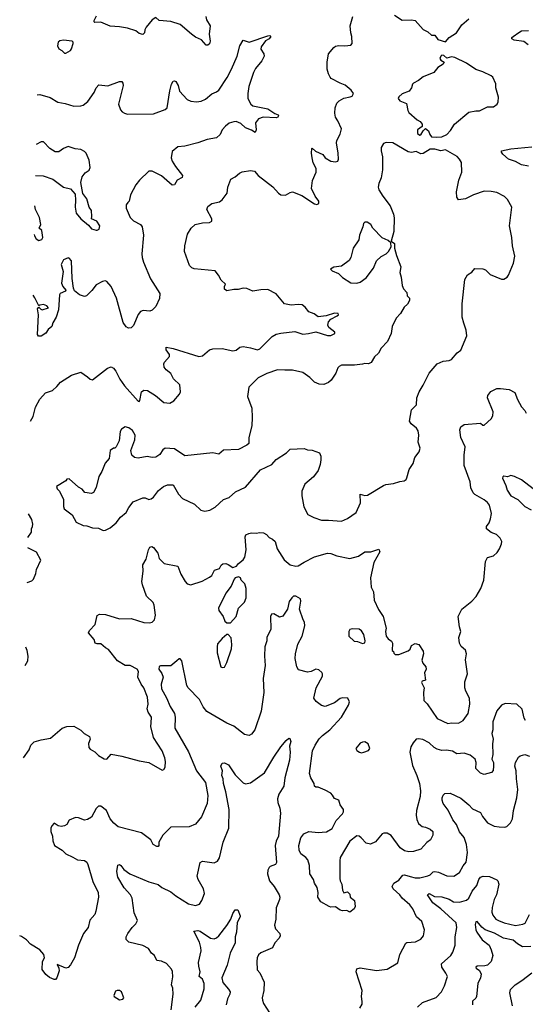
# Model space of a CAD drawing. Extents: x 1921360 to 2014538, y 768294 to 907744.
# Tile 304 of 412: x 1923561 to 1927888, y 875608 to 884028. Entities that reach past the tile are written whole.
import ezdxf

# ---------------------------------------------------------------- set-up
doc = ezdxf.new("R2010")
doc.units = 0

msp = doc.modelspace()

# ---------------------------------------------------------------- linework, layer by layer
at = {"layer": '0CON10XD'}
for points in [[(1923653.1, 880595), (1923675.4, 880634.6), (1923695.3, 880715), (1923735, 880783.5), (1923782.7, 880837.3), (1923842.5, 880857.5), (1923879.7, 880890.3), (1923910.9, 880929.1), (1924005, 880988), (1924085, 881012.5), (1924142.5, 880975), (1924165, 880952.5), (1924185, 880947.5), (1924312.1, 881047.9), (1924345, 881060), (1924365, 881048), (1924385, 881022), (1924418.1, 880955), (1924457.6, 880897.6), (1924575, 880764.2), (1924585, 880763.8), (1924588.9, 880771.1), (1924604.6, 880845.4), (1924625, 880860), (1924655, 880855.8), (1924723.9, 880813.9), (1924793.5, 880753.5), (1924845, 880747.9), (1924880.9, 880769.1), (1924928, 880825), (1924938, 880845), (1924931.2, 880905), (1924877.8, 880957.8), (1924855, 881003.3), (1924814.1, 881034.1), (1924798.7, 881055), (1924795.7, 881084.3), (1924800.5, 881099.5), (1924843, 881147), (1924843.3, 881165), (1924814, 881205), (1924815, 881226.7), (1924875.7, 881215.7), (1925095, 881146.2), (1925125, 881153.3), (1925185, 881203.8), (1925215, 881214), (1925295, 881215.8), (1925385, 881195.7), (1925415, 881202.5), (1925445, 881226), (1925475, 881232.9), (1925535, 881222.9), (1925595, 881204.2), (1925615, 881214), (1925721.1, 881318.9), (1925755, 881338.6), (1925795, 881347.5), (1925915, 881361.2), (1925985, 881339.2), (1926033.3, 881343.3), (1926095, 881358), (1926195, 881328.5), (1926225, 881328.2), (1926256.7, 881345), (1926258.8, 881355), (1926205.7, 881395), (1926198.1, 881415), (1926203.6, 881445), (1926222.5, 881467.5), (1926278.6, 881495), (1926288, 881505), (1926286.7, 881515), (1926255, 881516.9), (1926185, 881495.5), (1926115, 881488), (1926081.8, 881511.8), (1926035, 881529.2), (1926005, 881570.8), (1925979.1, 881589.1), (1925945, 881592.5), (1925885, 881586.4), (1925827.5, 881597.5), (1925755, 881683.8), (1925685, 881719.2), (1925625, 881717.1), (1925555, 881705.8), (1925505, 881728), (1925475, 881730.8), (1925430.7, 881719.3), (1925395, 881720), (1925335, 881708.5), (1925313.3, 881723.3), (1925313.1, 881746.9), (1925322.5, 881765), (1925285, 881800), (1925263.6, 881843.6), (1925235, 881880), (1925055, 881898), (1925035, 881906.2), (1925013.8, 881925), (1924970.8, 882045), (1924974.3, 882095), (1924996.2, 882195), (1925030, 882245), (1925064.3, 882275.7), (1925125, 882291.2), (1925185, 882292), (1925205.9, 882304.1), (1925206.2, 882325), (1925164, 882405), (1925170.3, 882429.7), (1925205, 882456), (1925270.5, 882469.5), (1925295, 882486.7), (1925335.9, 882544.1), (1925343.8, 882595), (1925367.5, 882665), (1925406, 882684), (1925442.5, 882715), (1925465, 882726), (1925535, 882738), (1925571.7, 882731.7), (1925601.2, 882695), (1925728.6, 882598.6), (1925775, 882544), (1925795, 882529.2), (1925835, 882526.2), (1925875, 882551.2), (1925895, 882556.2), (1925975.6, 882525.6), (1926085, 882453.8), (1926105, 882447.5), (1926120, 882455), (1926122.5, 882475), (1926088.8, 882518.8), (1926058, 882585), (1926067.7, 882652.3), (1926098, 882725), (1926098, 882755), (1926072.7, 882802.7), (1926063.8, 882845), (1926057.5, 882885), (1926060, 882925), (1926065, 882930), (1926093, 882903), (1926155.8, 882875.8), (1926176.1, 882846.1), (1926225, 882819.2), (1926265, 882811.2), (1926283.3, 882816.7), (1926288.8, 882835), (1926287.5, 882885), (1926271.9, 882975), (1926275.8, 882995), (1926305, 883047.5), (1926313.8, 883095), (1926285, 883162.5), (1926264, 883195), (1926257.7, 883227.7), (1926261.2, 883275), (1926276.2, 883315), (1926293.8, 883335), (1926333.9, 883356.1), (1926389.3, 883369.3), (1926406.7, 883375), (1926418.8, 883395), (1926398.8, 883425), (1926347.6, 883467.6), (1926302.5, 883485), (1926227.5, 883525), (1926218.8, 883535), (1926203.8, 883565), (1926193.8, 883605), (1926191.2, 883665), (1926204.1, 883735.9), (1926249.5, 883790.5), (1926265, 883801.2), (1926292.3, 883807.7), (1926345, 883804), (1926395, 883810), (1926406.5, 883823.5), (1926403.6, 883885), (1926394.3, 883915), (1926388.8, 883975), (1926411.2, 884055)], [(1925154.1, 884054.1), (1925161.2, 884025), (1925190, 883975), (1925183.3, 883905), (1925192.5, 883845), (1925185, 883820), (1925171.7, 883808.3), (1925158.3, 883808.3), (1925116.1, 883856.1), (1925065, 883878.8), (1925031.2, 883905), (1924935, 883987.5), (1924855, 884012.5), (1924755, 884020.8), (1924725, 884046.7), (1924695, 884026.7), (1924642.5, 883965), (1924631.7, 883941.7), (1924630, 883915), (1924615, 883900), (1924585, 883910), (1924555, 883932.5), (1924485, 883954.2), (1924415, 883967.1), (1924335, 883972.9), (1924255, 884006.7), (1924205, 884002.5), (1924198.3, 884008.3), (1924198.3, 884021.7), (1924220, 884060)], [(1926770, 884065), (1926835, 884022.5), (1926915, 884027.5), (1926945, 884020), (1927012.9, 883942.9), (1927053.8, 883925), (1927085, 883896.2), (1927115, 883893.8), (1927138.6, 883858.6), (1927205, 883837.5)], [(1927205, 883837.5), (1927237.5, 883875), (1927300, 883915), (1927345.5, 883984.5), (1927405, 884034.2)], [(1927911.8, 883811.8), (1927875, 883841.4), (1927793.2, 883853.2), (1927773.3, 883865), (1927773.3, 883875), (1927783.3, 883885), (1927832.1, 883917.9), (1927855, 883931.1), (1927915.4, 883934.6)], [(1923711.3, 883385.6), (1923735, 883386.9), (1923821.5, 883361.5), (1923886.4, 883323.6), (1923951.2, 883311.2), (1924025, 883288), (1924085, 883290), (1924105, 883296.7), (1924145, 883328.8), (1924198, 883405), (1924215.6, 883444.4), (1924238.8, 883471.2), (1924315, 883463.3), (1924415, 883499.2), (1924435, 883498.8), (1924444, 883485), (1924445.8, 883465), (1924405.8, 883305), (1924425, 883256.7), (1924439.1, 883239.1), (1924457, 883227), (1924485, 883220), (1924705, 883221.9), (1924805, 883260), (1924822.7, 883275), (1924845, 883420), (1924859.5, 883475), (1924875, 883500.8), (1924885, 883505.6), (1924897.6, 883497.6), (1924918.1, 883465), (1924930, 883415), (1924995.5, 883345.5), (1925025, 883331.4), (1925075, 883325.6), (1925115, 883329.5), (1925151.9, 883348.1), (1925205, 883394.4), (1925245, 883409.5), (1925265.3, 883424.7), (1925338, 883532), (1925372.7, 883605), (1925421.4, 883715), (1925445.7, 883805), (1925475, 883853.3), (1925525, 883834), (1925685, 883890), (1925701.7, 883891.7), (1925710, 883885), (1925696.2, 883865), (1925665, 883846.7), (1925627.1, 883795), (1925626.2, 883775), (1925650, 883735), (1925653.8, 883715), (1925632, 883675), (1925579.3, 883610.7), (1925560.8, 883575), (1925523.4, 883456.6), (1925512.5, 883395), (1925512.5, 883355), (1925540, 883305), (1925555, 883291.4), (1925684.6, 883264.6), (1925745, 883225.7), (1925772.5, 883215), (1925776.5, 883205), (1925771.4, 883195), (1925755, 883187.8), (1925645.6, 883194.4), (1925605, 883180), (1925578.6, 883145), (1925584, 883085), (1925575, 883062.5), (1925545, 883082.9), (1925495, 883101.5), (1925455, 883139.2), (1925415, 883155.7), (1925395, 883154.2), (1925355, 883141.4), (1925322.6, 883117.4), (1925295, 883086.2), (1925275.8, 883045), (1925245, 883017.8), (1925164.3, 883004.3), (1925085.4, 882974.6), (1924975, 882946.7), (1924915, 882939.4), (1924865, 882900), (1924856.5, 882845), (1924865, 882819.2), (1924895, 882770.8), (1924955.8, 882695), (1924951.2, 882678.8), (1924907.5, 882655), (1924885, 882615.8), (1924865, 882611.4), (1924775, 882692.9), (1924695, 882731.2), (1924665, 882733.3), (1924585.6, 882654.4), (1924555.6, 882614.4), (1924510.5, 882529.5), (1924496.7, 882475), (1924487.5, 882465), (1924472, 882445), (1924471.2, 882415), (1924507.5, 882335), (1924536.4, 882306.4), (1924595, 882276.2), (1924608.6, 882255), (1924622, 882185), (1924606.9, 882025), (1924610.6, 881995), (1924621.5, 881955), (1924681.2, 881811.2), (1924760, 881685), (1924757.4, 881642.6), (1924725.3, 881574.7), (1924695, 881544.4), (1924675, 881535.6), (1924618.7, 881541.3), (1924595, 881532.9), (1924574.7, 881505.3), (1924535, 881411.2), (1924515, 881393.8), (1924491.2, 881391.2), (1924471.5, 881401.5), (1924448, 881438), (1924390.8, 881645), (1924343.8, 881745), (1924308.3, 881788.3), (1924293.6, 881793.6), (1924269.3, 881789.3), (1924215, 881760), (1924179.3, 881710.7), (1924132.7, 881667.3), (1924115, 881660.8), (1924073.6, 881673.6), (1924030.3, 881710.3), (1924021.7, 881731.7), (1924010, 881815), (1924003.8, 881965), (1923985, 881987.5), (1923975, 881990), (1923935, 881973.8), (1923916.9, 881935), (1923932.5, 881875), (1923920, 881775), (1923929.2, 881745), (1923955.6, 881715.6), (1923954.1, 881705.9), (1923908.8, 881685), (1923901.2, 881675), (1923894.3, 881545.7), (1923874, 881485), (1923844, 881435), (1923836.7, 881405), (1923805, 881377.5), (1923785, 881347.5), (1923745, 881321.2), (1923721.2, 881321.2), (1923713.3, 881335), (1923722.5, 881505), (1923714.4, 881555.6), (1923725, 881570), (1923741.4, 881551.4), (1923755, 881547.5), (1923807.5, 881565), (1923795, 881581.2), (1923765, 881591.4), (1923732.3, 881587.7), (1923725, 881580), (1923691.7, 881648.3), (1923675.5, 881671)], [(1923945, 883740), (1923955, 883742.5), (1923995, 883763.3), (1924005, 883777.5), (1924020, 883825), (1924020, 883835), (1924010, 883845), (1923935, 883853.8), (1923904.2, 883845.8), (1923890, 883835), (1923883.8, 883805), (1923897, 883777), (1923923, 883763), (1923945, 883740)], [(1927125, 883023.8), (1927175, 883026.2), (1927217.5, 883045), (1927248.8, 883081.2), (1927281.2, 883135), (1927404.4, 883235.6), (1927465, 883249.2), (1927495, 883249.4), (1927565, 883283.3), (1927615, 883283.3), (1927647.5, 883305), (1927656.7, 883325), (1927658.8, 883365), (1927636.7, 883445), (1927635, 883480), (1927610, 883535), (1927597, 883547), (1927525, 883581.4), (1927465, 883602.5), (1927385, 883655.7), (1927283.9, 883703.9), (1927255, 883710), (1927215, 883697.5), (1927190, 883720), (1927175, 883722.9), (1927163.7, 883716.3), (1927156.5, 883695), (1927165, 883680), (1927193.3, 883665), (1927185, 883646.7), (1927140.3, 883619.7), (1927105, 883576.2), (1927015, 883539.2), (1926975, 883507.8), (1926931.2, 883485), (1926921.2, 883475), (1926913.9, 883446.1), (1926893.9, 883416.1), (1926835, 883393.8), (1926805, 883367.5), (1926800, 883355), (1926815, 883332.5), (1926872.3, 883312.3), (1926882.1, 883252.1), (1926892, 883235), (1926962.1, 883172.1), (1926987.9, 883157.9), (1927006.7, 883135), (1927006.7, 883113.3), (1926965.5, 883084.5), (1926965, 883054), (1926985, 883040.8), (1926995, 883042), (1927012.9, 883077.1), (1927035, 883097.5), (1927058.3, 883078.3), (1927070, 883045), (1927085, 883026.7), (1927125, 883023.8)], [(1923696.9, 882696.1), (1923763.1, 882693.1), (1923845, 882662.7), (1923935.8, 882595), (1923995, 882580), (1924034.7, 882535), (1924039.6, 882485), (1924034.7, 882424.7), (1924044.5, 882374.5), (1924085, 882325.6), (1924151.3, 882271.3), (1924175, 882239.2), (1924215, 882228.8), (1924225, 882226.7), (1924242.5, 882235), (1924247.5, 882265), (1924221.2, 882305), (1924175, 882324), (1924177.8, 882345), (1924176.5, 882395), (1924156.5, 882425), (1924136.2, 882495), (1924101.4, 882541.4), (1924084.7, 882635), (1924096.4, 882685), (1924121.9, 882718.1), (1924155, 882741.9), (1924164.7, 882765), (1924156.8, 882825), (1924129.3, 882885), (1924115, 882901.5), (1924085, 882918.2), (1924035, 882922.7), (1923975, 882942.5), (1923935, 882927.3), (1923895, 882896.7), (1923865, 882898.9), (1923818.1, 882925), (1923765, 882982.9), (1923745, 882981.9), (1923702.5, 882960.5)], [(1924275, 879660), (1924295, 879662.5), (1924335, 879683.3), (1924385.6, 879724.4), (1924425, 879773.3), (1924471.2, 879815), (1924493.9, 879856.1), (1924532.5, 879905), (1924615, 879940), (1924635, 879938.8), (1924665, 879924.3), (1924685, 879929.2), (1924705, 879944), (1924748.9, 880001.1), (1924792, 880035), (1924825, 880050.6), (1924875, 880048.8), (1924921.3, 879971.3), (1924955, 879933.8), (1925056.1, 879886.1), (1925112.5, 879835), (1925145, 879823.8), (1925187.7, 879832.3), (1925235, 879860), (1925304.5, 879925.5), (1925355, 879941.9), (1925408.3, 879991.7), (1925495, 880029.2), (1925621.7, 880178.3), (1925718, 880225), (1925755, 880267.5), (1925845, 880324.2), (1925875.8, 880354.2), (1925995, 880362), (1926025, 880350), (1926065, 880348), (1926126.7, 880325), (1926138.8, 880295), (1926138.8, 880265), (1926133.3, 880225), (1926115, 880172.5), (1926075, 880118), (1926002, 880055), (1925976.7, 879995), (1925976.4, 879956.4), (1925992.7, 879862.7), (1926026.1, 879796.1), (1926079.7, 879769.7), (1926145, 879747.1), (1926205, 879749.4), (1926315, 879740.8), (1926365, 879762), (1926440, 879815), (1926477.3, 879895), (1926475, 879970), (1926515, 879960), (1926537.3, 879962.7), (1926675, 880043.8), (1926695, 880054), (1926759.2, 880060.8), (1926815, 880080), (1926850, 880085), (1926867.5, 880095), (1926875, 880110), (1926895, 880180), (1926927, 880233), (1926943.8, 880285), (1926978.9, 880331.1), (1926986.9, 880365), (1926970, 880415), (1926977.1, 880475), (1926971.7, 880511.7), (1926956.7, 880535), (1926912.4, 880572.4), (1926896.2, 880595), (1926915, 880692.5), (1926956, 880735), (1926960, 880795), (1926979.2, 880845), (1927015, 880903.3), (1927064.4, 881005), (1927132.5, 881085), (1927185, 881106.7), (1927235, 881113.1), (1927255, 881122.9), (1927305, 881177.5), (1927337, 881203), (1927387.1, 881322.9), (1927383, 881373), (1927361.4, 881431.4), (1927347.1, 881485), (1927346.6, 881596.6), (1927370.8, 881805), (1927394.4, 881845.6), (1927430, 881870), (1927455, 881901.2), (1927525, 881897.5), (1927548.3, 881888.3), (1927587.5, 881847.5), (1927685, 881810), (1927705, 881808.8), (1927733.9, 881826.1), (1927745, 881842.5), (1927786.9, 881945), (1927799.4, 882005), (1927778.6, 882095), (1927772.5, 882165), (1927753.3, 882265), (1927773.1, 882425), (1927735, 882488.8), (1927710, 882515), (1927645, 882549.2), (1927595, 882558.8), (1927535, 882560), (1927445, 882530), (1927375, 882496.2), (1927315, 882487.5), (1927300.7, 882510.7), (1927300, 882555), (1927320, 882655), (1927344.2, 882725), (1927340.8, 882805), (1927325, 882836.2), (1927305, 882858), (1927205, 882913.3), (1927165, 882907.5), (1927115, 882921.2), (1927075, 882920), (1927015, 882882), (1926995, 882880), (1926955, 882900), (1926915, 882891.2), (1926885, 882898.8), (1926755, 882973.8), (1926696.4, 882976.4), (1926675, 882967.5), (1926653.3, 882935), (1926653.3, 882905), (1926666.2, 882855), (1926665.8, 882745), (1926654, 882675), (1926635, 882627.5), (1926629.2, 882595), (1926635, 882573.3), (1926669.1, 882519.1), (1926732, 882435), (1926758.8, 882365), (1926766.1, 882333.9), (1926763.6, 882216.4), (1926740, 882135), (1926767.5, 882115), (1926767.5, 882075), (1926785, 882012.5), (1926823.8, 881915), (1926814, 881865), (1926825.8, 881825), (1926834.2, 881755), (1926846.8, 881726.8), (1926873.8, 881695), (1926876.2, 881665), (1926896.2, 881645), (1926898, 881625), (1926878.8, 881595), (1926851.5, 881568.5), (1926820, 881515), (1926784.2, 881475), (1926749.2, 881405), (1926738.8, 881345), (1926707.5, 881275), (1926655, 881220), (1926632.5, 881175), (1926597.5, 881145), (1926568.8, 881095), (1926545.8, 881084.2), (1926515, 881088), (1926495, 881080.8), (1926425, 881074.3), (1926315, 881073.8), (1926295, 881063.3), (1926285, 881050), (1926265.7, 881004.3), (1926228, 880945), (1926205, 880925.8), (1926165, 880909.4), (1926125, 880911.5), (1926085, 880927.8), (1926045, 880967.8), (1925985, 881011.5), (1925895, 881032), (1925830.6, 881030.6), (1925767.6, 881032.4), (1925675, 881002.5), (1925603.3, 880965), (1925521.2, 880885), (1925510, 880805), (1925548.1, 880705), (1925550, 880625), (1925546.4, 880553.6), (1925520.8, 880455), (1925523.3, 880405), (1925505, 880388), (1925435, 880351.5), (1925305, 880347.1), (1925265, 880312.5), (1925215, 880324.3), (1924975, 880298), (1924885, 880359.2), (1924805.9, 880364.1), (1924785, 880350), (1924761.2, 880308.8), (1924725, 880286), (1924696.1, 880283.9), (1924652.9, 880292.9), (1924575, 880278.6), (1924544.4, 880284.4), (1924522, 880305), (1924512.5, 880345), (1924545.5, 880435), (1924549.2, 880475), (1924525.6, 880515.6), (1924495, 880537.5), (1924464.2, 880545.8), (1924433, 880527), (1924421.2, 880505), (1924413.3, 880426.7), (1924387.5, 880375), (1924375, 880362.5), (1924365, 880362.5), (1924336.4, 880343.6), (1924325.9, 880274.1), (1924293.8, 880235), (1924265, 880163.3), (1924238.3, 880121.7), (1924215, 880027.5), (1924192.5, 879985), (1924175, 879976.7), (1924120, 879985), (1924095, 880012.5), (1924065, 880030), (1923985, 880102.5), (1923965, 880097.5), (1923955, 880083.3), (1923877.5, 880035), (1923882.5, 880015), (1923902.5, 879995), (1923936.2, 879925), (1923936.7, 879865), (1923943.3, 879845), (1924011.2, 879795), (1924045, 879732), (1924105, 879703.3), (1924135, 879700), (1924185, 879683.3), (1924235, 879680), (1924275, 879660)], [(1927915, 882776), (1927855, 882785.8), (1927805, 882814.2), (1927745, 882834.3), (1927695, 882878.8), (1927683.8, 882895), (1927684.2, 882905.8), (1927765, 882923.8), (1927945, 882940)], [(1923686.4, 882191.2), (1923689.4, 882180.6), (1923702.8, 882152.8), (1923725, 882138.6), (1923751.9, 882148.1), (1923759.2, 882165), (1923750.5, 882225), (1923726.9, 882245), (1923742.5, 882275), (1923730.4, 882335), (1923697.4, 882405), (1923691.5, 882437)], [(1926445, 881776), (1926475, 881784), (1926525, 881820), (1926587.6, 881902.4), (1926615, 881966.7), (1926655, 882002.5), (1926697.5, 882025), (1926717.5, 882045), (1926740, 882085), (1926738.3, 882118.3), (1926715, 882140), (1926663.6, 882163.6), (1926582.5, 882245), (1926565, 882277.5), (1926535, 882297.5), (1926515, 882297.5), (1926503.3, 882285), (1926497.5, 882255), (1926468.8, 882185), (1926463.8, 882145), (1926416.2, 882075), (1926396, 881995), (1926380.5, 881969.5), (1926315, 881920), (1926248.3, 881911.7), (1926220, 881895), (1926235, 881880), (1926288.3, 881858.3), (1926322.7, 881822.7), (1926395, 881776.7), (1926445, 881776)], [(1923593, 877717.1), (1923642.5, 877785), (1923655.8, 877825), (1923685, 877852.9), (1923745, 877870.8), (1923825, 877883.3), (1923925, 877968.8), (1923965, 877983.8), (1924025, 877986.7), (1924085, 877952.5), (1924112.5, 877925), (1924157.7, 877897.7), (1924163.3, 877875), (1924151.2, 877838.8), (1924154.3, 877804.3), (1924165, 877790), (1924205, 877766), (1924235.7, 877735.7), (1924285, 877706.7), (1924305.7, 877705), (1924345, 877745.8), (1924435, 877731.2), (1924585, 877690), (1924665.8, 877675.8), (1924779.3, 877610.7), (1924795, 877617.5), (1924806.2, 877635), (1924809.2, 877685), (1924804.2, 877715), (1924781.2, 877775), (1924705, 877890), (1924682.2, 877985), (1924686.2, 878015), (1924690, 878065), (1924661.9, 878105), (1924651.1, 878135), (1924660, 878175), (1924654.3, 878235.7), (1924625, 878314), (1924599.4, 878345), (1924571.2, 878405), (1924577.1, 878455), (1924565.8, 878475), (1924506.7, 878505), (1924465, 878506.4), (1924397.1, 878545), (1924322.4, 878642.4), (1924295, 878656.2), (1924255, 878690), (1924225, 878690), (1924207.3, 878697.3), (1924197.3, 878727.3), (1924148.8, 878785), (1924158.8, 878805), (1924207.5, 878855), (1924225, 878932.5), (1924245, 878943.8), (1924295, 878941.2), (1924414.3, 878904.3), (1924515, 878907.5), (1924625, 878874), (1924675, 878871.2), (1924693.9, 878876.1), (1924714.2, 878895.8), (1924723.9, 878936.1), (1924710.8, 879020.8), (1924704.1, 879044.1), (1924647.6, 879097.6), (1924611.1, 879195), (1924607.3, 879222.7), (1924617.6, 879312.4), (1924615.8, 879365), (1924645, 879413.3), (1924662.9, 879495), (1924675, 879517.5), (1924693, 879523), (1924707.5, 879515), (1924743.3, 879465), (1924755, 879420), (1924797.7, 879377.7), (1924915.7, 879355.7), (1924941.4, 879285), (1924976, 879225), (1924994.2, 879204.2), (1925025, 879194.2), (1925122.1, 879227.9), (1925185, 879260), (1925204.3, 879275.7), (1925228.3, 879321.7), (1925272.5, 879335), (1925286.4, 879363.6), (1925300, 879375), (1925325, 879376.7), (1925345, 879370), (1925385, 879342.5), (1925416.4, 879353.6), (1925435, 879377.5), (1925475, 879407.5), (1925487.3, 879432.7), (1925498.1, 879495), (1925490, 879605), (1925497.3, 879622.7), (1925522.5, 879635), (1925545, 879639.5), (1925585, 879636.2), (1925615, 879644), (1925648.6, 879638.6), (1925674.4, 879625), (1925695, 879600), (1925725, 879586.7), (1925746.1, 879566.1), (1925763.7, 879503.7), (1925825, 879408.8), (1925875, 879366.7), (1925925, 879354), (1925945, 879356.2), (1925995, 879390), (1926085, 879434), (1926195, 879465.7), (1926224.2, 879464.2), (1926275, 879442), (1926385, 879420.8), (1926459.5, 879440.5), (1926515, 879476.2), (1926565, 879476.7), (1926635, 879500), (1926641.7, 879478.3), (1926591.2, 879385), (1926562, 879255), (1926567.5, 879175), (1926587.5, 879135), (1926596, 879065), (1926631.2, 878985), (1926671.2, 878925), (1926697.5, 878825), (1926692.5, 878795), (1926697.5, 878755), (1926713.6, 878733.6), (1926743, 878713), (1926752.5, 878695), (1926750, 878635), (1926760, 878625), (1926761.7, 878611.7), (1926775, 878600), (1926805, 878600), (1926885, 878630), (1926902.5, 878645), (1926913.3, 878675), (1926945, 878693.8), (1926975.8, 878685.8), (1927015, 878626.7), (1927016.9, 878605), (1927002, 878552), (1927010, 878525), (1927035.8, 878495), (1927040, 878475), (1927026.1, 878443.9), (1927035, 878380), (1927005, 878370), (1927000.3, 878359.7), (1927022, 878315), (1927016.2, 878275), (1927020, 878205), (1927048.8, 878178.8), (1927133.2, 878053.2), (1927225, 878009.2), (1927255.5, 878014.5), (1927315, 878012.7), (1927355.5, 878034.5), (1927398.1, 878095), (1927414.5, 878175), (1927410, 878225), (1927378.1, 878285), (1927370, 878315), (1927370.8, 878365), (1927392.5, 878435), (1927376.7, 878555), (1927385.8, 878605), (1927375, 878636.7), (1927338.7, 878668.7), (1927323.9, 878696.1), (1927320, 878745), (1927336, 878795), (1927324.2, 878835), (1927314.3, 878925), (1927343.6, 878986.4), (1927430, 879055), (1927468, 879095), (1927508, 879165), (1927534.3, 879235), (1927546.7, 879395), (1927565, 879427.5), (1927615, 879444), (1927647.6, 879472.4), (1927668.3, 879501.7), (1927684, 879545), (1927685.9, 879565.9), (1927673.8, 879595), (1927640, 879625), (1927595, 879643.1), (1927555.7, 879675), (1927555.8, 879695), (1927577.5, 879725), (1927591.3, 879758.7), (1927600, 879805), (1927581.4, 879875), (1927565, 879900), (1927535, 879922.5), (1927455, 879967.5), (1927441.8, 879981.8), (1927420.9, 880025), (1927416.2, 880076.2), (1927365.6, 880215), (1927364.2, 880305), (1927373.8, 880375), (1927337.5, 880455), (1927328.3, 880521.7), (1927335, 880547.5), (1927365, 880567.5), (1927505, 880577.5), (1927525, 880560), (1927535, 880560), (1927596.8, 880613.2), (1927611.2, 880638.8), (1927612.5, 880675), (1927565.8, 880795), (1927568, 880815), (1927593, 880847), (1927645, 880873.3), (1927676, 880874), (1927750, 880865), (1927799.2, 880839.2), (1927820.9, 880780.9), (1927855.8, 880715.8), (1927883.8, 880685), (1927894.1, 880664.1)], [(1927955.3, 880015.3), (1927855, 880092.9), (1927795, 880120.8), (1927765, 880130.8), (1927735, 880117.5), (1927705, 880124.3), (1927695, 880120), (1927691.7, 880108.3), (1927721.9, 880045), (1927732.9, 880005), (1927765, 879955.8), (1927825, 879923.5), (1927885, 879865.6), (1927937.3, 879837.3)], [(1923632.3, 879599.7), (1923662.5, 879645), (1923661.2, 879675), (1923672, 879695), (1923674.3, 879715), (1923664.2, 879755), (1923636.6, 879803.5)], [(1923624.3, 879216.4), (1923665, 879228.8), (1923678.8, 879245), (1923698.8, 879291.2), (1923703.8, 879325), (1923742.5, 879405), (1923705, 879473.3), (1923630.4, 879510.6)], [(1925365, 878870), (1925413.3, 878925), (1925433.8, 878995), (1925484.1, 879045.9), (1925498, 879085), (1925498, 879165), (1925486.7, 879205), (1925457.5, 879235), (1925450, 879255), (1925435, 879262.5), (1925406.4, 879253.6), (1925396.4, 879243.6), (1925370, 879185), (1925325, 879123.3), (1925262.9, 878995), (1925266, 878975), (1925303.6, 878923.6), (1925317.5, 878885), (1925335, 878870), (1925365, 878870)], [(1926150.5, 877079.5), (1926185.8, 877084.2), (1926235, 877111.2), (1926269.5, 877180.5), (1926325, 877237.5), (1926333.3, 877255), (1926333, 877273), (1926303.3, 877313.3), (1926293, 877353), (1926255, 877367.5), (1926237.9, 877397.9), (1926222.4, 877412.4), (1926175, 877440), (1926115, 877466), (1926095, 877466), (1926083.1, 877475), (1926080, 877495), (1926051.9, 877545), (1926042.6, 877582.6), (1926067.5, 877775), (1926089.6, 877825), (1926125, 877879.4), (1926152, 877908), (1926214.4, 877955), (1926315.5, 878065), (1926375.8, 878165), (1926384, 878195), (1926370, 878225), (1926325, 878230), (1926305, 878222.2), (1926255, 878185.5), (1926174.5, 878155.5), (1926144.6, 878164.6), (1926097, 878197), (1926078, 878225), (1926098.6, 878315), (1926152.5, 878415), (1926153.8, 878433.8), (1926146.1, 878446.1), (1926119.7, 878469.7), (1926095.4, 878475.4), (1926055, 878454.2), (1926025, 878447.5), (1925948.3, 878468.3), (1925932, 878495), (1925920, 878565), (1925920.9, 878605), (1925941.6, 878688.4), (1925978.2, 878755), (1926001.9, 878845), (1925997.1, 878875), (1925985.7, 878895), (1925957, 878987), (1925966, 879056), (1925963.3, 879075), (1925925, 879097.8), (1925905, 879097.1), (1925888.8, 879085), (1925866.8, 879053.2), (1925852.4, 878987.6), (1925812.7, 878927.3), (1925785, 878920), (1925735, 878945.8), (1925715, 878943.3), (1925708.6, 878925), (1925710.8, 878815), (1925677.5, 878745), (1925675.9, 878715.9), (1925659.1, 878665), (1925655.3, 878585), (1925661.6, 878505), (1925644, 878395), (1925649.2, 878275), (1925628.6, 878115), (1925574.2, 877955), (1925545, 877918.8), (1925525, 877908), (1925485, 877916), (1925395, 877985.7), (1925335, 878011.4), (1925162, 878112), (1925131.4, 878151.4), (1925100.6, 878215), (1925003.8, 878315), (1924991.2, 878335), (1924948.8, 878545), (1924935, 878562.5), (1924925, 878563.3), (1924905, 878544.2), (1924855, 878501.9), (1924765, 878503.3), (1924754.1, 878495.9), (1924752.5, 878475), (1924777.9, 878437.9), (1924788.9, 878405), (1924772.7, 878345), (1924773.9, 878305), (1924817.8, 878227.8), (1924850.3, 878155), (1924887.3, 878095), (1924892.7, 878065), (1924888.5, 877968.5), (1925007, 877767), (1925075.3, 877605.3), (1925150, 877505), (1925171.8, 877395), (1925165.4, 877324.6), (1925117.8, 877212.2), (1925065, 877149.4), (1925012.8, 877127.2), (1924855, 877122), (1924786, 877055), (1924753.3, 876995), (1924753.3, 876965), (1924745, 876956.7), (1924735, 876956.7), (1924702.5, 876975), (1924682.5, 877015), (1924605, 877073.3), (1924404, 877125), (1924366.4, 877156.4), (1924335.5, 877195.5), (1924303.8, 877265), (1924255, 877301.2), (1924235, 877301.2), (1924215, 877283.8), (1924175, 877208.8), (1924141.7, 877188.3), (1924115, 877184), (1924065, 877204), (1924040, 877205), (1923985, 877182), (1923964.1, 877145.9), (1923945, 877133.8), (1923915, 877128.8), (1923890, 877135), (1923855, 877156.7), (1923836.4, 877133.6), (1923828.8, 877115), (1923827.5, 877085), (1923842.5, 877045), (1923843.8, 877005), (1923860, 876965), (1923925.6, 876925.6), (1923955, 876893.8), (1924015.6, 876865.6), (1924055, 876844.2), (1924115, 876839.2), (1924135, 876824), (1924145.5, 876805), (1924187.2, 876657.2), (1924232.5, 876565), (1924236, 876525), (1924213.8, 876405), (1924203, 876377), (1924160.9, 876329.1), (1924147.5, 876265), (1924107.3, 876212.7), (1924065.9, 876114.1), (1924030, 876005), (1923995.5, 875944.5), (1923975, 875922), (1923955, 875918), (1923881.7, 875948.3), (1923897.3, 875917.3), (1923900, 875895), (1923880, 875835), (1923868.3, 875821.7), (1923855, 875820), (1923815, 875838.8), (1923784.1, 875864.1), (1923753.3, 875905), (1923757.5, 875975), (1923772.5, 876005), (1923767.5, 876035), (1923734.3, 876074.3), (1923655, 876123.1), (1923620, 876160), (1923577.4, 876187.4), (1923561.2, 876194.2)], [(1926495, 878692.5), (1926515, 878700), (1926517.5, 878715), (1926505, 878770), (1926485, 878802.5), (1926465, 878816.7), (1926405, 878820), (1926385, 878812.5), (1926376.7, 878795), (1926377.5, 878755), (1926423, 878713), (1926451.7, 878711.7), (1926495, 878692.5)], [(1925295, 878487.5), (1925315, 878492.5), (1925335, 878530), (1925373, 878647), (1925376.7, 878685), (1925371.7, 878741.7), (1925345, 878770), (1925335, 878770), (1925292.5, 878735), (1925255, 878690), (1925250, 878665), (1925250, 878615), (1925282.5, 878495), (1925295, 878487.5)], [(1923609.5, 878506.5), (1923630, 878545), (1923633.6, 878586.4), (1923624, 878635), (1923612.7, 878662)], [(1927890.6, 878035), (1927878.9, 878055), (1927862.4, 878132.4), (1927815, 878174.7), (1927715, 878180.9), (1927684.2, 878165), (1927645, 878118.8), (1927611.2, 878025), (1927610, 877955), (1927600.8, 877925), (1927612.9, 877875), (1927606.9, 877835), (1927609.5, 877745), (1927602.5, 877705), (1927615.7, 877675), (1927617.1, 877645), (1927612.3, 877607.7), (1927598.8, 877591.2), (1927535, 877573.8), (1927505, 877584), (1927465.8, 877625), (1927468.1, 877675), (1927459.2, 877705), (1927415, 877737.5), (1927365, 877755.5), (1927300.9, 877750.9), (1927263.7, 877773.7), (1927212.5, 877782.5), (1927175, 877779.4), (1927135, 877789.2), (1927108, 877805), (1927064.6, 877844.6), (1927012.1, 877872.1), (1926975, 877878.1), (1926955, 877874.3), (1926928.1, 877845), (1926909.5, 877810.5), (1926900, 877765), (1926921.4, 877651.4), (1926960.5, 877565), (1926982.1, 877495), (1926990.9, 877435), (1926988.2, 877385), (1926958.1, 877265), (1926954.2, 877224.2), (1926958.8, 877188.8), (1926973.3, 877155), (1926989.7, 877139.7), (1927005, 877128.8), (1927035, 877123.8), (1927075, 877106.2), (1927096.2, 877085), (1927096.2, 877055), (1927076.1, 877013.9), (1927045, 876992.5), (1926995, 876935.8), (1926930, 876915), (1926892.3, 876912.3), (1926855, 876922), (1926816.2, 876945), (1926741.3, 877051.3), (1926705, 877070.6), (1926677.3, 877072.7), (1926663.4, 877066.6), (1926605, 876996.2), (1926563, 876977), (1926525, 876986.7), (1926483, 877033), (1926465, 877046.7), (1926445, 877050), (1926387.6, 877002.4), (1926305, 876862.5), (1926300, 876835), (1926302, 876685), (1926303.8, 876665), (1926318.8, 876635), (1926322.5, 876585), (1926335, 876562.5), (1926365, 876570), (1926385, 876550), (1926390, 876525), (1926427.5, 876495), (1926432.5, 876445), (1926422.5, 876425), (1926385, 876397.5), (1926359.3, 876409.3), (1926325, 876407.5), (1926303.8, 876413.8), (1926265, 876442.5), (1926225, 876440), (1926210, 876445), (1926137.5, 876485), (1926112.5, 876525), (1926116.7, 876565), (1926105.9, 876605.9), (1926083.8, 876645), (1926076.7, 876675), (1926044.3, 876724.3), (1926040, 876795), (1926025.6, 876845), (1926010, 876865), (1925968, 876895), (1925952, 876925), (1925948.6, 876965), (1925967.7, 877032.3), (1925993.3, 877065), (1926036.1, 877086.1), (1926115, 877076.2), (1926150.5, 877079.5)], [(1924858.7, 875561.3), (1924874.4, 875695.6), (1924871.9, 875745), (1924859.5, 875775), (1924873, 875843), (1924867.9, 875887.9), (1924859.1, 875909.1), (1924816.8, 875956.8), (1924775.8, 875975.8), (1924735, 875983.3), (1924713.8, 876025), (1924688.8, 876045), (1924663.3, 876085), (1924615, 876111.4), (1924495, 876140.6), (1924473.2, 876163.2), (1924472.5, 876185), (1924485.8, 876215), (1924524.2, 876265), (1924555.8, 876295), (1924570.8, 876325), (1924539.7, 876389.7), (1924525, 876516.7), (1924508.6, 876545), (1924455.5, 876605.5), (1924400.8, 876695), (1924392, 876745), (1924402.3, 876797.7), (1924415, 876804), (1924428.1, 876795), (1924451.5, 876761.5), (1924504.5, 876724.5), (1924666.2, 876656.2), (1924745, 876632.3), (1924778.1, 876608.1), (1924855, 876570.8), (1924896.7, 876536.7), (1925005, 876466.9), (1925065, 876452), (1925100, 876465), (1925121.2, 876495), (1925142, 876555), (1925134.3, 876594.3), (1925087.5, 876675), (1925081.4, 876705), (1925105, 876820), (1925125, 876832.5), (1925225, 876816.7), (1925255, 876833.3), (1925269.7, 876860.3), (1925302.5, 876995), (1925351.1, 877115), (1925354.4, 877275), (1925324.2, 877425.8), (1925306.5, 877495), (1925303.1, 877535), (1925291.2, 877565), (1925295.9, 877605.9), (1925282.9, 877645), (1925295, 877670), (1925315, 877674), (1925348.8, 877655), (1925405, 877571.2), (1925475, 877501.2), (1925495, 877493.8), (1925535, 877501.2), (1925655, 877586.9), (1925735, 877722), (1925795, 877810), (1925841.2, 877865), (1925865, 877883.3), (1925872.5, 877882.5), (1925881.2, 877855), (1925868.8, 877815), (1925875.6, 877765), (1925870, 877695), (1925829.1, 877545), (1925820.9, 877475), (1925779.5, 877405), (1925767, 877365), (1925769.1, 877335), (1925786.9, 877285), (1925792.9, 877242.9), (1925776.4, 877045), (1925755.3, 877004.7), (1925747.1, 876965), (1925759.7, 876820.3), (1925751.2, 876805), (1925705, 876787.5), (1925695, 876778), (1925683.3, 876755), (1925680.6, 876725), (1925699.4, 876665), (1925738.6, 876615), (1925781.1, 876545), (1925786.9, 876525), (1925784.3, 876505), (1925755.5, 876434.5), (1925754.2, 876335), (1925742.9, 876285), (1925751.4, 876255), (1925786, 876215), (1925791.4, 876195), (1925781.4, 876175), (1925745.6, 876134.4), (1925725, 876090), (1925625, 876048.8), (1925605, 876032.5), (1925593.3, 876005), (1925591.2, 875975), (1925594.2, 875904.2), (1925615, 875877.5), (1925653.6, 875796.4), (1925651.2, 875725), (1925636.2, 875665), (1925638.8, 875645), (1925646.2, 875615), (1925698.6, 875535)], [(1926485, 877760), (1926505, 877763.3), (1926545, 877777.5), (1926556.7, 877795), (1926542.5, 877835), (1926515, 877853.3), (1926495, 877851.2), (1926475, 877840), (1926437.5, 877795), (1926445, 877777.5), (1926470, 877765), (1926485, 877760)], [(1926470.8, 875575), (1926491.4, 875608.6), (1926493.1, 875633.1), (1926487.3, 875675), (1926492.9, 875725), (1926441.9, 875885), (1926447.1, 875912.9), (1926475, 875921.4), (1926615, 875898.1), (1926705, 875907.5), (1926797.1, 875962.9), (1926814.4, 876035), (1926865, 876130), (1926875, 876135.5), (1926948.3, 876141.7), (1926994.4, 876165.6), (1927018, 876195), (1927024.2, 876245), (1927001.4, 876315), (1926957, 876357), (1926924.4, 876425), (1926899.9, 876459.9), (1926835.2, 876515.2), (1926813.6, 876543.6), (1926758.5, 876595), (1926749.6, 876615), (1926761.5, 876645), (1926805, 876668.8), (1926838.7, 876711.3), (1926855, 876714.4), (1926902.4, 876702.4), (1926945, 876690.8), (1926985, 876690.3), (1927055, 876705.8), (1927074.3, 876715.7), (1927099.5, 876740.5), (1927115, 876744.2), (1927145, 876738.5), (1927215, 876707.8), (1927275, 876704), (1927326, 876735), (1927356.7, 876793.3), (1927380.9, 876825), (1927394.1, 876905), (1927385.9, 876975), (1927364.6, 877035), (1927325, 877083.1), (1927299.3, 877145), (1927267.5, 877185), (1927228.5, 877268.5), (1927185.6, 877325), (1927175.8, 877355), (1927177.5, 877375), (1927184.4, 877395.6), (1927200.3, 877409.7), (1927245, 877412.5), (1927335, 877370), (1927404.5, 877314.5), (1927435, 877280), (1927505, 877249.4), (1927522.9, 877215), (1927565, 877160), (1927622.6, 877132.6), (1927665, 877127.1), (1927712.7, 877122.7), (1927730.9, 877129.1), (1927760.8, 877159.2), (1927777.9, 877195), (1927786.8, 877265), (1927814.5, 877374.5), (1927824.6, 877445), (1927811.3, 877535), (1927810.5, 877605), (1927798.5, 877645), (1927805, 877676.7), (1927829.5, 877720.5), (1927845, 877733.3), (1927885, 877743.8), (1927925, 877728.8)], [(1926965, 875583.3), (1927007.3, 875622.7), (1927125, 875665.7), (1927170.5, 875715), (1927195.5, 875765), (1927220.8, 875845), (1927209.2, 875875), (1927172.5, 875925), (1927170, 875955), (1927250.8, 876025), (1927268, 876055), (1927287.5, 876115), (1927288.6, 876185), (1927302.2, 876265), (1927295, 876303.8), (1927165.3, 876425.3), (1927095.6, 876475), (1927050, 876545), (1927065, 876556), (1927110.5, 876530.5), (1927175, 876526.9), (1927237.6, 876507.6), (1927274.8, 876484.8), (1927325, 876480.9), (1927385, 876497.7), (1927405.4, 876515), (1927434.5, 876575.5), (1927473.8, 876625), (1927490.4, 876675), (1927504, 876696), (1927526.1, 876703.9), (1927581.1, 876701.1), (1927645, 876673.9), (1927653.9, 876663.9), (1927660.3, 876635), (1927641.8, 876545), (1927621.1, 876505), (1927603.1, 876435), (1927601.1, 876395), (1927610.5, 876370.5), (1927635, 876337.1), (1927658.8, 876325), (1927706.7, 876305), (1927805, 876281.5), (1927867.6, 876292.4), (1927887.4, 876302.6), (1927922.5, 876375)], [(1925064.1, 875585), (1925112.4, 875645), (1925140.5, 875739.5), (1925140, 875785), (1925125, 875822.9), (1925096.5, 875846.5), (1925106.5, 875885), (1925093.3, 875935), (1925092.5, 875965), (1925112.9, 876065), (1925112.3, 876095), (1925098.7, 876138.7), (1925052.5, 876235), (1925085, 876240), (1925105, 876233.1), (1925195, 876174), (1925225, 876168), (1925245, 876176), (1925265.4, 876194.6), (1925335, 876281.2), (1925368.8, 876335), (1925383.8, 876385), (1925404.4, 876415.6), (1925426.7, 876415), (1925447.5, 876365), (1925447.5, 876355), (1925421.7, 876308.3), (1925416, 876225), (1925404.2, 876185), (1925405.6, 876135), (1925362.2, 876045), (1925336, 875944), (1925290.5, 875835), (1925299.5, 875795), (1925349.1, 875739.1), (1925361.1, 875715), (1925360.5, 875695), (1925340.8, 875655), (1925328.5, 875605)], [(1927935, 876101.6), (1927865, 876100.3), (1927820, 876125), (1927785, 876155.8), (1927701.8, 876175), (1927625, 876217.9), (1927545, 876245.3), (1927516.8, 876266.8), (1927475, 876316), (1927465, 876313.8), (1927458.3, 876291.7), (1927464, 876245), (1927472.8, 876225), (1927519.9, 876159.9), (1927577.7, 876115), (1927596.5, 876075), (1927610.4, 876025), (1927597.1, 875975), (1927565, 875943.6), (1927542.7, 875937.3), (1927476, 875935), (1927464.3, 875925), (1927467.5, 875917.5), (1927496.3, 875896.3), (1927508.9, 875865), (1927503.6, 875835), (1927480.5, 875785), (1927471.3, 875675), (1927465, 875661.1), (1927436.7, 875635), (1927435.9, 875604.1)], [(1927777.5, 875595), (1927754.7, 875705), (1927761.5, 875735), (1927800, 875775), (1927859.1, 875810.9), (1927945, 875876.2)], [(1924415, 875647.5), (1924445, 875653.3), (1924452.5, 875665), (1924432.5, 875715), (1924415, 875727.5), (1924395, 875727.5), (1924380.7, 875719.3), (1924366.7, 875685), (1924370, 875675), (1924415, 875647.5)]]:
    msp.add_lwpolyline(points, dxfattribs=at)

doc.saveas('drawing.dxf')
